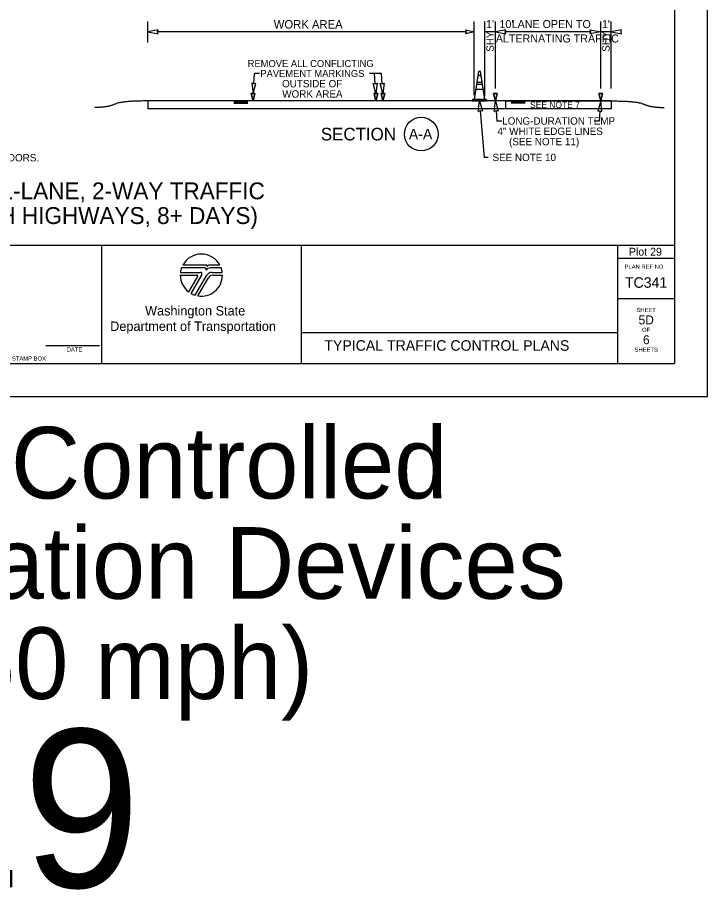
# Model space of a CAD drawing. Extents: x 99977 to 100176, y 99905 to 100011.
# Drawn here: x 100169.51 to 100176.06, y 99935.01 to 99943.29 of the extents above; entities that cross this region are included whole.
import ezdxf

# ---------------------------------------------------------------- set-up
doc = ezdxf.new("R2010")
doc.units = 0
for name, color, linetype in [('SH_DE_DetailHeading1Text', 7, 'Continuous'), ('SH_GI_GeneralNotesBodyText', 7, 'Continuous'), ('SH_GI_PlotLimits', 7, 'Continuous'), ('SH_GI_SheetBorder', 7, 'Continuous'), ('SH_GI_SheetLocationText', 7, 'Continuous'), ('SH_GI_SheetTextInCells', 7, 'Continuous'), ('SH_GI_TitleBlockText', 7, 'Continuous'), ('SH_GI_WSDOTLogo', 7, 'Continuous'), ('TR_WZ_TrafficConeElev', 7, 'Continuous'), ('TR_WZ_WorkZoneDetails', 7, 'Continuous'), ('TR_WZ_WorkZoneTextCurrent', 7, 'Continuous')]:
    doc.layers.add(name, color=color, linetype=linetype)

msp = doc.modelspace()

# ---------------------------------------------------------------- linework, layer by layer
at = {"layer": 'SH_GI_PlotLimits'}
msp.add_lwpolyline([(100159.0625, 99939.6875), (100176.0625, 99939.6875), (100176.0625, 99950.6875), (100159.0625, 99950.6875)], close=True, dxfattribs=at)
at = {"layer": 'SH_GI_SheetBorder'}
for p, q in [((100175.75, 99950.375), (100175.75, 99940)), ((100160, 99941.1259), (100175.75, 99941.1259)), ((100170.3089, 99941.1259), (100170.3089, 99940)), ((100172.2055, 99941.1259), (100172.2055, 99940)), ((100175.2079, 99941.1259), (100175.2079, 99940)), ((100175.2079, 99941.0008), (100175.75, 99941.0008)), ((100175.2079, 99940.6176), (100175.75, 99940.6176)), ((100172.2055, 99940.2955), (100175.2079, 99940.2955)), ((100169.7797, 99940.1733), (100170.2914, 99940.1733)), ((100160, 99940), (100175.75, 99940))]:
    msp.add_line(p, q, dxfattribs=at)
at = {"layer": 'SH_GI_WSDOTLogo'}
for p, q in [((100171.303, 99940.9354), (100171.0815, 99940.9354)), ((100171.433, 99940.9354), (100171.3351, 99940.9354)), ((100171.0572, 99940.84), (100171.2148, 99940.84)), ((100171.059, 99940.8661), (100171.2496, 99940.8661)), ((100171.2894, 99940.9094), (100171.0697, 99940.9094)), ((100171.261, 99940.8464), (100171.1567, 99940.6672)), ((100171.1989, 99940.6487), (100171.3089, 99940.839)), ((100171.343, 99940.9094), (100171.3429, 99940.9094)), ((100171.4448, 99940.9094), (100171.343, 99940.9094)), ((100171.3558, 99940.8661), (100171.4555, 99940.8661)), ((100171.3655, 99940.8394), (100171.4572, 99940.8394)), ((100171.222, 99940.8277), (100171.1364, 99940.6807)), ((100171.2244, 99940.6428), (100171.3242, 99940.8156))]:
    msp.add_line(p, q, dxfattribs=at)
for centre, radius, start, end in [((100171.2572, 99940.84), 0.2, 28.47865, 151.53204), ((100171.303, 99940.9263), 0.00903, 329.87418, 90.00328), ((100171.3352, 99940.9066), 0.0287, 90.00721, 148.16763), ((100171.2572, 99940.84), 0.2, 179.99864, 232.84327), ((100171.2572, 99940.84), 0.2, 159.69598, 172.50569), ((100171.2149, 99940.8318), 0.0082, 329.74356, 90), ((100171.2572, 99940.84), 0.2, 260.54554, 359.80857), ((100171.2497, 99940.853), 0.0131, 329.76834, 90), ((100171.2894, 99940.8946), 0.0148, 327.8418, 89.99855), ((100171.3429, 99940.861), 0.0484, 89.99529, 147.82376), ((100171.3558, 99940.8119), 0.0542, 90, 149.99738), ((100171.3654, 99940.7918), 0.0476, 90, 150.05432), ((100171.2572, 99940.84), 0.2, 7.49431, 20.29406), ((100171.2572, 99940.84), 0.2, 239.79292, 253.0448)]:
    msp.add_arc(centre, radius, start, end, dxfattribs=at)
at = {"layer": 'TR_WZ_TrafficConeElev'}
for p, q in [((100173.8828, 99942.7369), (100173.8728, 99942.6719)), ((100173.8728, 99942.6719), (100173.923, 99942.6719)), ((100173.913, 99942.7369), (100173.8828, 99942.7369)), ((100173.923, 99942.6719), (100173.913, 99942.7369)), ((100173.8697, 99942.6519), (100173.8628, 99942.6069)), ((100173.8628, 99942.6069), (100173.9329, 99942.6069)), ((100173.926, 99942.6519), (100173.8697, 99942.6519)), ((100173.9329, 99942.6069), (100173.926, 99942.6519)), ((100173.8335, 99942.5094), (100173.8285, 99942.5044)), ((100173.8285, 99942.5044), (100173.8285, 99942.4944)), ((100173.8285, 99942.4944), (100173.9673, 99942.4944)), ((100173.8479, 99942.5094), (100173.8335, 99942.5094)), ((100173.9673, 99942.5044), (100173.9623, 99942.5094)), ((100173.9673, 99942.4944), (100173.9673, 99942.5044))]:
    msp.add_line(p, q, dxfattribs=at)
msp.add_lwpolyline([(100173.8479, 99942.5094), (100173.9479, 99942.5094), (100173.9073, 99942.7744), (100173.8885, 99942.7744)], close=True, dxfattribs=at)
msp.add_lwpolyline([(100173.8479, 99942.5094), (100173.9479, 99942.5094), (100173.9073, 99942.7744), (100173.8885, 99942.7744)], close=True, dxfattribs=at)
msp.add_lwpolyline([(100173.9623, 99942.5094), (100173.9479, 99942.5094), (100173.8479, 99942.5094)], dxfattribs=at)
at = {"layer": 'TR_WZ_WorkZoneDetails'}
for p, q in [((100170.7479, 99943.0504), (100170.7479, 99943.2504)), ((100173.8479, 99942.5494), (100173.8479, 99943.2504)), ((100173.9479, 99942.5394), (100173.9479, 99943.2504)), ((100174.0479, 99942.6142), (100174.0479, 99943.2504)), ((100175.0479, 99942.6142), (100175.0479, 99943.2504)), ((100175.1479, 99942.6142), (100175.1479, 99943.2504)), ((100173.7729, 99943.1504), (100170.8416, 99943.1504)), ((100174.0479, 99943.1504), (100173.9479, 99943.1504)), ((100174.9542, 99943.1504), (100174.1416, 99943.1504)), ((100175.1479, 99943.1504), (100175.0479, 99943.1504)), ((100171.7553, 99942.6576), (100171.763, 99942.7552)), ((100171.8092, 99942.7552), (100171.763, 99942.7552)), ((100172.966, 99942.7552), (100172.8531, 99942.7552)), ((100172.9071, 99942.6576), (100172.8993, 99942.7552)), ((100172.9737, 99942.6576), (100172.966, 99942.7552)), ((100170.7479, 99942.4944), (100170.7479, 99942.4194)), ((100175.1479, 99942.4944), (100170.7479, 99942.4944)), ((100175.1479, 99942.4944), (100175.1479, 99942.4194)), ((100175.1479, 99942.4194), (100170.7479, 99942.4194)), ((100171.5649, 99942.4891), (100171.6979, 99942.4891)), ((100171.5649, 99942.4835), (100171.6979, 99942.4835)), ((100171.5649, 99942.4779), (100171.6979, 99942.4779)), ((100171.5649, 99942.4726), (100171.6979, 99942.4726)), ((100174.3309, 99942.4887), (100174.1979, 99942.4887)), ((100174.3309, 99942.4831), (100174.1979, 99942.4831)), ((100174.3309, 99942.4774), (100174.1979, 99942.4774)), ((100174.3309, 99942.4722), (100174.1979, 99942.4722)), ((100173.9053, 99942.4009), (100173.9406, 99941.9574)), ((100174.0553, 99942.4009), (100174.0631, 99942.3034)), ((100175.0404, 99942.4009), (100175.0327, 99942.3034)), ((100174.1092, 99942.3034), (100174.0631, 99942.3034)), ((100175.0327, 99942.3034), (100174.9865, 99942.3034)), ((100173.9806, 99941.9574), (100173.9406, 99941.9574))]:
    msp.add_line(p, q, dxfattribs=at)
for points in [[(100170.7479, 99943.1504), (100170.8461, 99943.1312), (100170.8416, 99943.1504), (100170.8461, 99943.1697)], [(100173.8479, 99943.1504), (100173.7693, 99943.1312), (100173.7729, 99943.1504), (100173.7693, 99943.1697)], [(100174.0479, 99943.1504), (100174.1462, 99943.1312), (100174.1416, 99943.1504), (100174.1462, 99943.1697)], [(100175.0479, 99943.1504), (100174.9496, 99943.1312), (100174.9542, 99943.1504), (100174.9496, 99943.1697)], [(100175.1479, 99943.1504), (100175.2462, 99943.1312), (100175.2416, 99943.1504), (100175.2462, 99943.1697)], [(100171.7478, 99942.5642), (100171.7748, 99942.6606), (100171.7552, 99942.6576), (100171.7363, 99942.6637)], [(100172.9145, 99942.5642), (100172.8875, 99942.6606), (100172.9071, 99942.6576), (100172.926, 99942.6637)], [(100172.9812, 99942.5642), (100172.9542, 99942.6606), (100172.9738, 99942.6576), (100172.9926, 99942.6637)], [(100171.7479, 99942.4944), (100171.7312, 99942.5642), (100171.7645, 99942.5642)], [(100172.9145, 99942.4944), (100172.8978, 99942.5642), (100172.9312, 99942.5642)], [(100172.9812, 99942.4944), (100172.9645, 99942.5642), (100172.9978, 99942.5642)], [(100173.8979, 99942.4944), (100173.9248, 99942.3979), (100173.9053, 99942.4009), (100173.8864, 99942.3949)], [(100174.0479, 99942.4944), (100174.0312, 99942.5642), (100174.0645, 99942.5642)], [(100174.0479, 99942.4944), (100174.0748, 99942.3979), (100174.0553, 99942.4009), (100174.0364, 99942.3949)], [(100174.1479, 99942.4944), (100175.1479, 99942.4944), (100175.1479, 99942.4194), (100174.1479, 99942.4194)], [(100174.1479, 99942.4944), (100175.1479, 99942.4944), (100175.1479, 99942.4194), (100174.1479, 99942.4194)], [(100175.0479, 99942.4944), (100175.0209, 99942.3979), (100175.0405, 99942.4009), (100175.0593, 99942.3949)], [(100175.0479, 99942.4944), (100175.0312, 99942.5642), (100175.0645, 99942.5642)]]:
    msp.add_lwpolyline(points, close=True, dxfattribs=at)
for points in [[(100171.7645, 99942.5642), (100171.7312, 99942.5642), (100171.7479, 99942.4944), (100171.7645, 99942.5642)], [(100172.9312, 99942.5642), (100172.8978, 99942.5642), (100172.9145, 99942.4944), (100172.9312, 99942.5642)], [(100172.9978, 99942.5642), (100172.9645, 99942.5642), (100172.9812, 99942.4944), (100172.9978, 99942.5642)], [(100174.0645, 99942.5642), (100174.0312, 99942.5642), (100174.0479, 99942.4944), (100174.0645, 99942.5642)], [(100175.0645, 99942.5642), (100175.0312, 99942.5642), (100175.0479, 99942.4944), (100175.0645, 99942.5642)]]:
    msp.add_lwpolyline(points, dxfattribs=at)
msp.add_circle((100173.3444, 99942.1794), 0.16, dxfattribs=at)
for points in [[(100170.7479, 99942.4944), (100170.4967, 99942.4944), (100170.3712, 99942.4322), (100170.2457, 99942.4322)], [(100175.1479, 99942.4944), (100175.399, 99942.4945), (100175.5245, 99942.4324), (100175.65, 99942.4325)]]:
    msp.add_open_spline(points, degree=2, dxfattribs=at)

# ---------------------------------------------------------------- texts
at = {"layer": 'SH_DE_DetailHeading1Text'}
for s, p in [('SIMPLE TEMPORARY SIGNAL-CONTROLLED ALTERNATING 1-LANE, 2-WAY TRAFFIC', (100163.1573, 99941.5606)), ('25 WZSL + CHANNELIZING DEVICES + RUMBLE STRIPS (60 MPH HIGHWAYS, 8+ DAYS)', (100162.8951, 99941.3259))]:
    msp.add_text(s, height=0.16, rotation=360, dxfattribs=at).set_placement(p)
at = {"layer": 'SH_GI_GeneralNotesBodyText'}
msp.add_text('ROADWAY WIDTH RESTRICTIONS. 30 DAY NOTICE REQUIRED ON MAJOR FREIGHT CORRIDORS.', height=0.07, rotation=360, dxfattribs=at).set_placement((100165.3222, 99941.9206))
at = {"layer": 'SH_GI_SheetBorder'}
msp.add_text('PLAN REF NO', height=0.040032, dxfattribs=at).set_placement((100175.2747, 99940.9008))
at = {"layer": 'SH_GI_SheetLocationText'}
for s, height, p in [('Plot 29', 0.075, (100175.3164, 99941.025)), (' Temp Signal-Controlled', 0.68, (100163.7893, 99938.7191)), ('Alt Traffic w/ Channelization Devices', 0.68, (100159.9592, 99937.7671)), ('& Rumble Strips (60 mph)', 0.68, (100161.8582, 99936.8151)), ('Plot 29', 1.5, (100164.4336, 99935.0267))]:
    msp.add_text(s, height=height, dxfattribs=at).set_placement(p)
at = {"layer": 'SH_GI_SheetTextInCells'}
for s, height, p in [('Washington State', 0.090072, (100170.7229, 99940.4571)), ('SHEET', 0.04003, (100175.3877, 99940.4896)), ('Department of Transportation', 0.090072, (100170.3916, 99940.3101)), ('OF', 0.04003, (100175.4406, 99940.3008)), ('DATE', 0.04003, (100169.9794, 99940.1141)), ('SHEETS', 0.04003, (100175.3698, 99940.112)), ('P.E. STAMP BOX', 0.040032, (100169.339, 99940.0286))]:
    msp.add_text(s, height=height, dxfattribs=at).set_placement(p)
at = {"layer": 'SH_GI_TitleBlockText'}
for s, height, p in [('TC341', 0.1, (100175.2784, 99940.72)), ('5D', 0.085, (100175.4076, 99940.3723)), ('6', 0.085, (100175.4493, 99940.1843)), ('TYPICAL TRAFFIC CONTROL PLANS', 0.1, (100172.4251, 99940.1224))]:
    msp.add_text(s, height=height, dxfattribs=at).set_placement(p)
at = {"layer": 'TR_WZ_WorkZoneDetails'}
for s, height, p in [('WORK AREA', 0.08, (100171.9443, 99943.1824)), ("1'", 0.076, (100173.9599, 99943.1864)), ("10'", 0.076, (100174.0867, 99943.1864)), (' LANE OPEN TO', 0.076, (100174.1748, 99943.1864)), ("1'", 0.076, (100175.0595, 99943.1864)), ('ALTERNATING TRAFFIC', 0.076, (100174.0522, 99943.0496))]:
    msp.add_text(s, height=height, dxfattribs=at).set_placement(p)
for s, height, rotation, p in [('SHY', 0.07, 90, (100174.0329, 99942.9617)), ('SHY', 0.07, 90, (100175.1329, 99942.9617)), ('SECTION', 0.12, 360, (100172.3913, 99942.1194)), ('A-A', 0.1, 360, (100173.2265, 99942.1294))]:
    msp.add_text(s, height=height, rotation=rotation, dxfattribs=at).set_placement(p)
at = {"layer": 'TR_WZ_WorkZoneTextCurrent'}
for s, height, p in [('REMOVE ALL CONFLICTING', 0.0665, (100171.6969, 99942.8164)), ('PAVEMENT MARKINGS', 0.0665, (100171.8168, 99942.7219)), ('OUTSIDE OF', 0.07, (100172.0233, 99942.6239)), ('WORK AREA', 0.07, (100172.0253, 99942.5259)), ('SEE NOTE 7', 0.06, (100174.3778, 99942.4269)), ('LONG-DURATION TEMP', 0.07, (100174.1132, 99942.2694)), ('4" WHITE EDGE LINES', 0.07, (100174.068, 99942.1714)), ('(SEE NOTE 11)', 0.07, (100174.1784, 99942.0734)), ('SEE NOTE 10', 0.07, (100174.0206, 99941.9234))]:
    msp.add_text(s, height=height, dxfattribs=at).set_placement(p)

doc.saveas('drawing.dxf')
